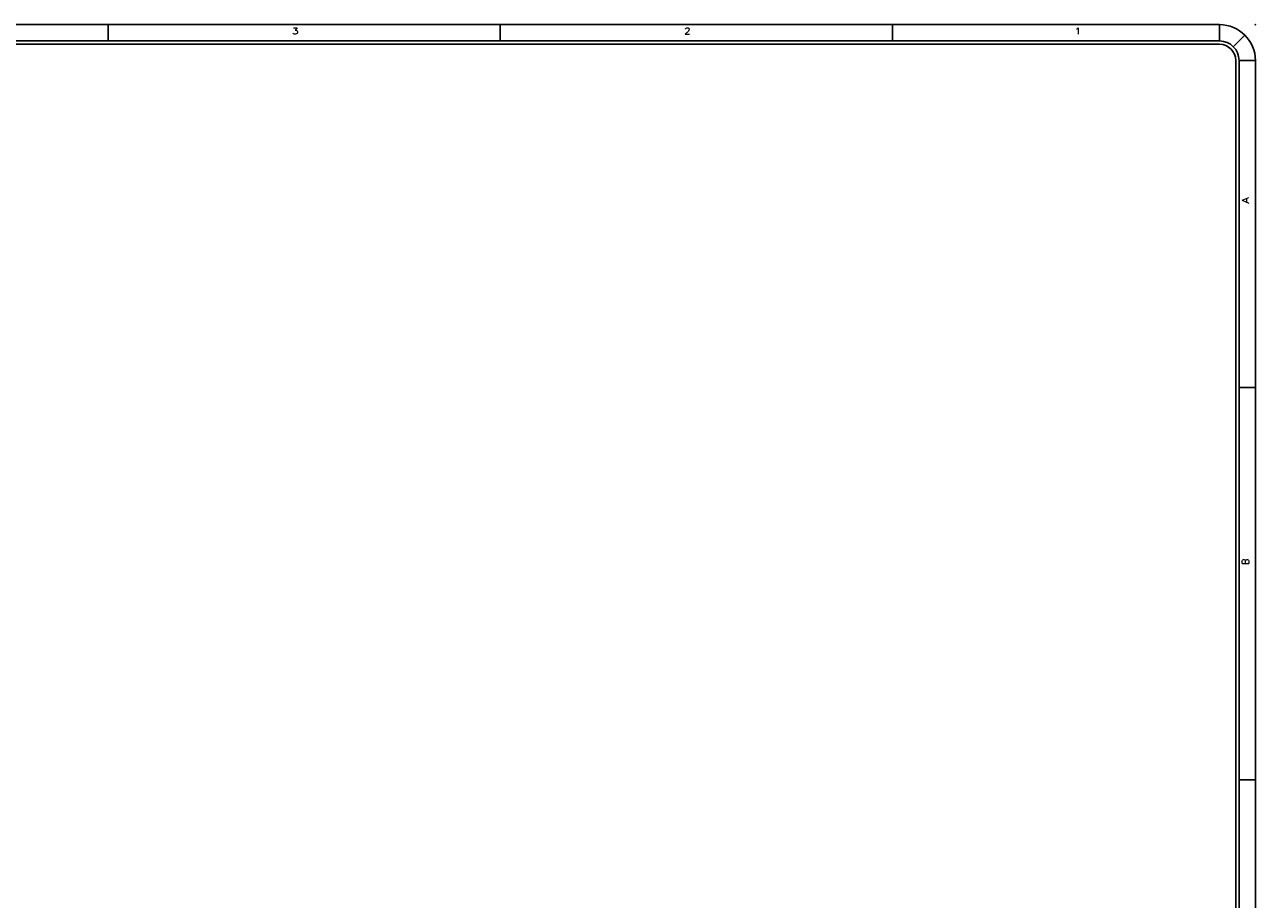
# Model space of a CAD drawing. Header units: inches. Extents: x 3 to 289, y 4 to 291.
# Tile 381 of 634: x 143 to 162, y 195 to 208. Entities that reach past the tile are written whole.
import ezdxf
from ezdxf.enums import TextEntityAlignment as Align

# ---------------------------------------------------------------- set-up
doc = ezdxf.new("R2010")
doc.units = ezdxf.units.IN
doc.header["$LTSCALE"] = 0.5
doc.header["$MEASUREMENT"] = 0
doc.layers.add('PLOTVIEW1', color=7, linetype='Continuous')
doc.styles.add('VERO5-RomanD', font='romand__.ttf')

msp = doc.modelspace()

# ---------------------------------------------------------------- linework, layer by layer
at = {"layer": 'PLOTVIEW1', "color": 97, "linetype": 'Continuous'}
for p, q in [((161.175, 208.49), (115.175, 208.49)), ((144.175, 208.49), (144.175, 208.24)), ((150.175, 208.49), (150.175, 208.24)), ((156.175, 208.49), (156.175, 208.24)), ((161.175, 208.24), (161.175, 208.49)), ((161.175, 208.24), (115.175, 208.24)), ((161.387, 208.152), (161.564, 208.329)), ((161.175, 208.19), (115.175, 208.19)), ((161.425, 173.94), (161.425, 207.94)), ((161.475, 173.94), (161.475, 207.94)), ((161.475, 207.94), (161.725, 207.94)), ((161.725, 173.94), (161.725, 207.94)), ((161.725, 202.94), (161.475, 202.94)), ((161.725, 196.94), (161.475, 196.94))]:
    msp.add_line(p, q, dxfattribs=at)
for radius in [0.55, 0.3, 0.25]:
    msp.add_arc((161.175, 207.94), radius, 0, 90, dxfattribs=at)
at = {"layer": 'PLOTVIEW1', "color": 56, "linetype": 'Continuous'}
msp.add_point((161.725, 208.49), dxfattribs=at)

# ---------------------------------------------------------------- texts
at = {"layer": 'PLOTVIEW1', "color": 56, "linetype": 'Continuous', "style": 'VERO5-RomanD', "width": 0.999731}
for s, p, p2 in [('3', (146.991, 208.342), (147.085, 208.342)), ('2', (152.991, 208.342), (153.085, 208.342)), ('1', (158.962, 208.342), (159.056, 208.342))]:
    msp.add_text(s, height=0.1, dxfattribs=at).set_placement(p, p2, align=Align.FIT)
for s, p, p2 in [('A', (161.625, 205.756), (161.625, 205.85)), ('B', (161.625, 200.23), (161.625, 200.324))]:
    msp.add_text(s, height=0.1, rotation=90, dxfattribs=at).set_placement(p, p2, align=Align.FIT)

doc.saveas('drawing.dxf')
